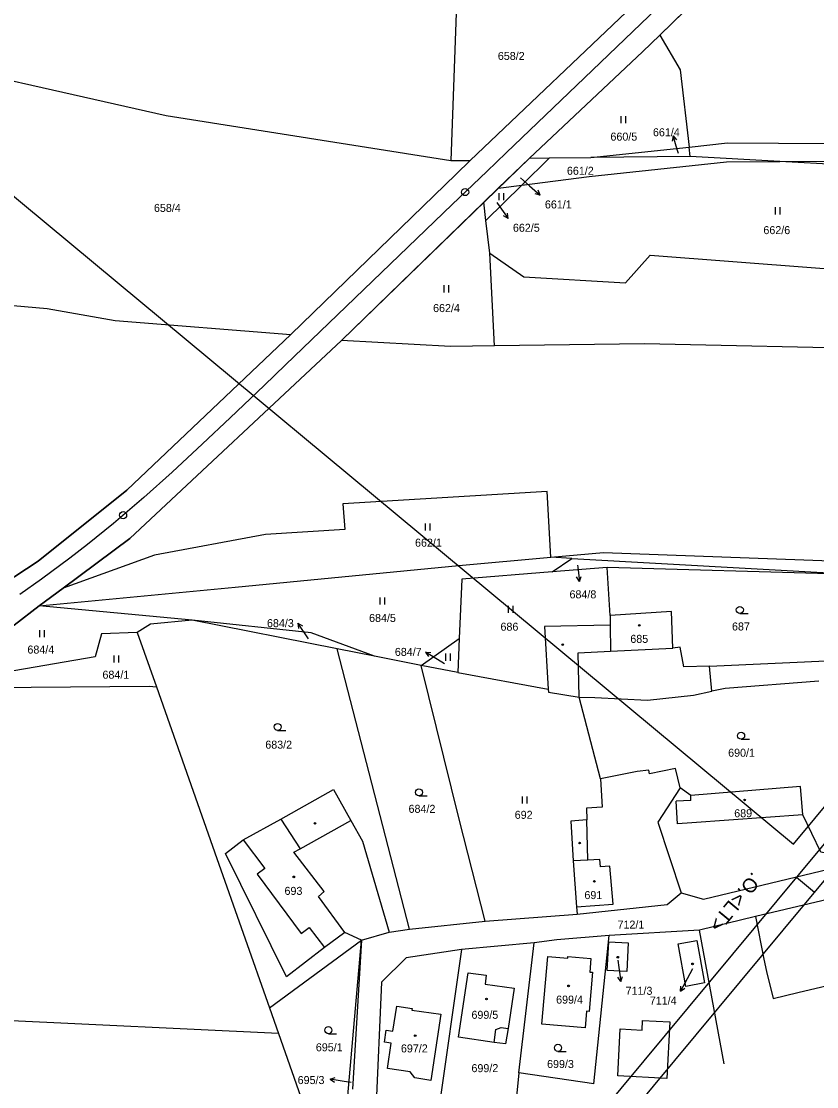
# Model space of a CAD drawing. Extents: x -738085 to -734306, y -1122197 to -1119753.
# Drawn here: x -737792.2 to -737623.4, y -1121980.5 to -1121754.3 of the extents above; entities that cross this region are included whole.
import ezdxf

# ---------------------------------------------------------------- set-up
doc = ezdxf.new("R2010")
doc.units = 0
for name, color, linetype in [('Hranice parcel', 7, 'Continuous'), ('Parcelní čísla', 7, 'Continuous'), ('Pop  PČ popisy', 7, 'Continuous'), ('SŽDC', 7, 'Continuous'), ('Vnitřní kresba', 7, 'Continuous'), ('Vrstva 1', 7, 'Continuous'), ('Vrstva 53', 7, 'Continuous'), ('Vrstva 7', 7, 'Continuous'), ('Značky budov', 7, 'Continuous'), ('Značky kultur', 7, 'Continuous')]:
    doc.layers.add(name, color=color, linetype=linetype)

msp = doc.modelspace()

# ---------------------------------------------------------------- linework, layer by layer
at = {"layer": 'Hranice parcel'}
for p, q in [((-737656.71, -1121757.17), (-737633.76, -1121734.81)), ((-737660.95, -1121749.48), (-737696.93, -1121783.83)), ((-737671.35, -1121783.19), (-737650.5, -1121780.95)), ((-737650.28, -1121782.93), (-737650.5, -1121780.95)), ((-737691.03, -1121789.69), (-737684.33, -1121783.29)), ((-737685.98, -1121789.05), (-737680.12, -1121783.26)), ((-737684.33, -1121783.29), (-737680.12, -1121783.26)), ((-737680.12, -1121783.26), (-737671.35, -1121783.19)), ((-737650.28, -1121782.93), (-737671.35, -1121783.19)), ((-737631.24, -1121783.99), (-737650.28, -1121782.93)), ((-737701.03, -1121783.83), (-737696.93, -1121783.83)), ((-737575.2, -1121787.13), (-737631.24, -1121783.99)), ((-737694.09, -1121792.66), (-737691.03, -1121789.69)), ((-737693.6, -1121796.58), (-737685.98, -1121789.05)), ((-737691.03, -1121789.69), (-737685.98, -1121789.05)), ((-737724.29, -1121822.04), (-737694.09, -1121792.66)), ((-737693.6, -1121796.58), (-737694.09, -1121792.66)), ((-737692.75, -1121803.46), (-737693.6, -1121796.58)), ((-737691.76, -1121823.19), (-737692.75, -1121803.46)), ((-737675.39, -1121868.3), (-737679.83, -1121868.04)), ((-737679.53, -1121871.16), (-737675.39, -1121868.3)), ((-737675.39, -1121868.3), (-737613.79, -1121871.78)), ((-737667.85, -1121870.21), (-737679.53, -1121871.16)), ((-737667.23, -1121880.41), (-737667.85, -1121870.21)), ((-737613.79, -1121871.78), (-737667.85, -1121870.21)), ((-737788.45, -1121878.37), (-737783.34, -1121874.58)), ((-737755.94, -1121881.41), (-737788.45, -1121878.37)), ((-737725.16, -1121887.51), (-737755.94, -1121881.41)), ((-737767.62, -1121884.05), (-737763.56, -1121895.59)), ((-737707.39, -1121891.03), (-737699.26, -1121885.27)), ((-737699.26, -1121885.27), (-737699.57, -1121892.49)), ((-737709.82, -1121947), (-737725.16, -1121887.51)), ((-737717.23, -1121889.08), (-737725.16, -1121887.51)), ((-737707.39, -1121891.03), (-737717.23, -1121889.08)), ((-737646.13, -1121891.18), (-737614.07, -1121889.68)), ((-737699.32, -1121923.66), (-737707.39, -1121891.03)), ((-737699.57, -1121892.49), (-737707.39, -1121891.03)), ((-737645.63, -1121896.46), (-737646.13, -1121891.18)), ((-737699.57, -1121892.49), (-737680.39, -1121896.09)), ((-737649.57, -1121897.3), (-737645.63, -1121896.46)), ((-737669.29, -1121915.07), (-737673.82, -1121897.79)), ((-737725.93, -1121917.37), (-737722.26, -1121923.92)), ((-737693.77, -1121945.35), (-737699.32, -1121923.66)), ((-737618.72, -1121940.16), (-737636.36, -1121944.36)), ((-737693.77, -1121945.35), (-737674.28, -1121943.87)), ((-737709.82, -1121947), (-737693.77, -1121945.35)), ((-737636.36, -1121944.36), (-737648.26, -1121947.2)), ((-737719.99, -1121949.35), (-737714.18, -1121947.64)), ((-737714.18, -1121947.64), (-737709.82, -1121947)), ((-737670.69, -1121979.83), (-737667.46, -1121948.35)), ((-737648.26, -1121947.2), (-737667.46, -1121948.35)), ((-737643.05, -1121975.59), (-737648.26, -1121947.2)), ((-737739.58, -1121963.72), (-737719.99, -1121949.35)), ((-737723.1, -1121984.84), (-737719.99, -1121949.35)), ((-737719.99, -1121949.35), (-737721.96, -1121981)), ((-737683.36, -1121949.93), (-737698.78, -1121951.36)), ((-737686.62, -1121977.55), (-737683.36, -1121949.93)), ((-737698.78, -1121951.36), (-737703.7, -1121985.65)), ((-737715.8, -1121958.28), (-737717.16, -1121989.68)), ((-737737.66, -1121969.17), (-737892.42, -1121961.79)), ((-737739.58, -1121963.72), (-737737.66, -1121969.17)), ((-737686.62, -1121977.55), (-737687.29, -1121983.94)), ((-737670.69, -1121979.83), (-737686.62, -1121977.55))]:
    msp.add_line(p, q, dxfattribs=at)
for points in [[(-737704.3, -1121732.91), (-737699.72, -1121746.58), (-737701.03, -1121783.83)], [(-737933.4, -1121737.63), (-737912.11, -1121741.85), (-737823.62, -1121760.25), (-737761.49, -1121774.27), (-737701.03, -1121783.83)], [(-737684.33, -1121783.29), (-737660.35, -1121760.72), (-737656.71, -1121757.17)], [(-737656.71, -1121757.17), (-737652.37, -1121764.56), (-737650.5, -1121780.95)], [(-737650.5, -1121780.95), (-737642.35, -1121780.08), (-737609.91, -1121780.29), (-737590.85, -1121782.07), (-737558.55, -1121785.74), (-737531.67, -1121788.8), (-737479.51, -1121795.82), (-737470.66, -1121798.01)], [(-737696.93, -1121783.83), (-737699.95, -1121786.71), (-737734.99, -1121820.74)], [(-737685.98, -1121789.05), (-737671.69, -1121787.23), (-737642.55, -1121784.06), (-737631.24, -1121783.99)], [(-737631.24, -1121783.99), (-737609.53, -1121783.87), (-737588.35, -1121785.37), (-737575.2, -1121787.13)], [(-737692.75, -1121803.46), (-737685.54, -1121808.52), (-737663.97, -1121809.76), (-737658.72, -1121803.94), (-737570.12, -1121810.71), (-737563.82, -1121801.74), (-737566.13, -1121788.34)], [(-737850.22, -1121809.67), (-737786.72, -1121815.26), (-737772.32, -1121817.8), (-737734.99, -1121820.74)], [(-737734.99, -1121820.74), (-737769.81, -1121853.79), (-737788.63, -1121868.89), (-737793.63, -1121872.15)], [(-737783.34, -1121874.58), (-737769.21, -1121864.09), (-737724.29, -1121822.04)], [(-737691.76, -1121823.19), (-737701.1, -1121823.32), (-737724.29, -1121822.04)], [(-737539.18, -1121829.15), (-737607.98, -1121823.9), (-737659.96, -1121822.75), (-737691.76, -1121823.19)], [(-737679.83, -1121868.04), (-737680.58, -1121854.1), (-737723.99, -1121856.74), (-737723.57, -1121862.13), (-737740.42, -1121863.19), (-737763.97, -1121867.63), (-737783.34, -1121874.58)], [(-737679.83, -1121868.04), (-737668.67, -1121867.05), (-737581.69, -1121870.23), (-737537.39, -1121874.26)], [(-737788.45, -1121878.37), (-737746.85, -1121874.4), (-737699.37, -1121869.77), (-737679.83, -1121868.04)], [(-737679.53, -1121871.16), (-737698.73, -1121872.71), (-737699.26, -1121885.27)], [(-737815.25, -1121895.86), (-737793.75, -1121882.47), (-737788.45, -1121878.37)], [(-737667.23, -1121880.41), (-737667.23, -1121882.47), (-737681.17, -1121882.77), (-737680.39, -1121896.09)], [(-737646.13, -1121891.18), (-737651.59, -1121891.3), (-737652.41, -1121887.16), (-737653.93, -1121887.36), (-737654.21, -1121879.6), (-737667.23, -1121880.41)], [(-737755.94, -1121881.41), (-737764.83, -1121882.27), (-737767.62, -1121884.05)], [(-737717.23, -1121889.08), (-737730.71, -1121884.1), (-737755.94, -1121881.41)], [(-737767.62, -1121884.05), (-737775.18, -1121884.3), (-737776.55, -1121889.16), (-737815.25, -1121895.86)], [(-737622.97, -1121894.34), (-737642.85, -1121895.94), (-737645.63, -1121896.46)], [(-737815.25, -1121895.86), (-737765.11, -1121895.43), (-737763.56, -1121895.59)], [(-737763.56, -1121895.59), (-737750.73, -1121932.02), (-737739.58, -1121963.72)], [(-737680.39, -1121896.09), (-737680.35, -1121896.69), (-737673.82, -1121897.79)], [(-737673.82, -1121897.79), (-737670.53, -1121897.81), (-737659.3, -1121898.39), (-737649.57, -1121897.3)], [(-737652.36, -1121917), (-737653.39, -1121912.88), (-737658.89, -1121914.03), (-737659.03, -1121913.25), (-737661.53, -1121913.57), (-737669.29, -1121915.07)], [(-737669.29, -1121915.07), (-737668.92, -1121921.11), (-737672.3, -1121921.31), (-737672.16, -1121923.83), (-737675.62, -1121924.09), (-737675.06, -1121932.53), (-737674.39, -1121942.31), (-737674.28, -1121943.87)], [(-737652.36, -1121917), (-737657.12, -1121924.27), (-737652.2, -1121939.31)], [(-737616.31, -1121931.92), (-737622.56, -1121930.66), (-737626.36, -1121922.72), (-737626.81, -1121916.7), (-737650.14, -1121918.62), (-737652.36, -1121917)], [(-737727.9, -1121950.9), (-737735.94, -1121957.12), (-737748.9, -1121930.96), (-737745.14, -1121928.08), (-737737.15, -1121923.63), (-737725.93, -1121917.37)], [(-737722.26, -1121923.92), (-737719.79, -1121928.33), (-737714.18, -1121947.64)], [(-737652.2, -1121939.31), (-737647.46, -1121940.66), (-737613.56, -1121932.48)], [(-737674.28, -1121943.87), (-737655.14, -1121941.77), (-737652.2, -1121939.31)], [(-737636.36, -1121944.36), (-737634.66, -1121953.36), (-737634.03, -1121956.02), (-737632.68, -1121961.72), (-737627.43, -1121960.48), (-737617.19, -1121958.07), (-737614.86, -1121957.52)], [(-737719.99, -1121949.35), (-737723.55, -1121947.75), (-737727.9, -1121950.9)], [(-737667.46, -1121948.35), (-737678.56, -1121949.31), (-737683.36, -1121949.93)], [(-737667.85, -1121955.81), (-737667.53, -1121949.74), (-737663.42, -1121949.94), (-737663.72, -1121956.03), (-737667.85, -1121955.81)], [(-737651.17, -1121959.17), (-737652.83, -1121950.15), (-737648.84, -1121949.42), (-737647.2, -1121958.45), (-737651.17, -1121959.17)], [(-737698.78, -1121951.36), (-737710.55, -1121953.11), (-737715.8, -1121958.28)], [(-737680.49, -1121952.8), (-737676.24, -1121953.18), (-737676.21, -1121952.84), (-737671.31, -1121953.27), (-737671.56, -1121956.13), (-737671.02, -1121956.17), (-737671.73, -1121964.5), (-737672.27, -1121964.45), (-737672.58, -1121967.98), (-737681.76, -1121967.16), (-737680.49, -1121952.8)], [(-737693.53, -1121956.82), (-737693.79, -1121958.68), (-737687.6, -1121959.55), (-737688.91, -1121968.08), (-737689.44, -1121971.36), (-737691.89, -1121971.05), (-737699.41, -1121969.95), (-737697.41, -1121956.27), (-737693.53, -1121956.82)], [(-737709.71, -1121977.31), (-737714.52, -1121976.59), (-737713.71, -1121971.21), (-737715.12, -1121971), (-737714.77, -1121968.46), (-737713.35, -1121968.65), (-737712.55, -1121963.37), (-737709.27, -1121963.86), (-737709.31, -1121964.21), (-737703.18, -1121965.04), (-737705.31, -1121979.17), (-737708.7, -1121978.6), (-737709.71, -1121977.31)], [(-737655.24, -1121978.72), (-737665.64, -1121978.17), (-737665.11, -1121968.2), (-737660.47, -1121968.44), (-737660.36, -1121966.4), (-737654.6, -1121966.7), (-737655.24, -1121978.72)], [(-737737.66, -1121969.17), (-737731.99, -1121985.29), (-737730.02, -1121985.9)]]:
    msp.add_lwpolyline(points, dxfattribs=at)
at = {"layer": 'Pop  PČ popisy'}
for p, q in [((-737653.9, -1121778.58), (-737654.08, -1121779.68)), ((-737653.02, -1121781.45), (-737653.9, -1121778.58)), ((-737653.9, -1121778.58), (-737653.13, -1121779.39)), ((-737652.75, -1121782.32), (-737653.02, -1121781.45)), ((-737686.29, -1121787.5), (-737684.35, -1121789.19)), ((-737684.35, -1121789.19), (-737682.08, -1121791.16)), ((-737682.08, -1121791.16), (-737682.51, -1121790.12)), ((-737682.08, -1121791.16), (-737683.17, -1121790.88)), ((-737691.31, -1121792.76), (-737690.64, -1121793.68)), ((-737690.64, -1121793.68), (-737688.88, -1121796.11)), ((-737688.88, -1121796.11), (-737689.06, -1121795)), ((-737688.88, -1121796.11), (-737689.87, -1121795.59)), ((-737674.14, -1121869.72), (-737674.09, -1121870.18)), ((-737674.09, -1121870.18), (-737673.78, -1121873.17)), ((-737673.78, -1121873.17), (-737674.38, -1121872.22)), ((-737673.78, -1121873.17), (-737673.38, -1121872.12)), ((-737731.86, -1121884.53), (-737733.54, -1121882.04)), ((-737733.54, -1121882.04), (-737732.56, -1121882.59)), ((-737733.54, -1121882.04), (-737733.39, -1121883.15)), ((-737731.29, -1121885.37), (-737731.86, -1121884.53)), ((-737703.86, -1121889.76), (-737706.41, -1121888.17)), ((-737706.41, -1121888.17), (-737705.29, -1121888.28)), ((-737706.41, -1121888.17), (-737705.82, -1121889.12)), ((-737702.4, -1121890.69), (-737703.86, -1121889.76)), ((-737665.62, -1121953.58), (-737665.39, -1121955.16)), ((-737665.39, -1121955.16), (-737664.97, -1121958.13)), ((-737649.75, -1121955.45), (-737650.87, -1121957.56)), ((-737664.97, -1121958.13), (-737665.61, -1121957.21)), ((-737664.97, -1121958.13), (-737664.62, -1121957.07)), ((-737650.87, -1121957.56), (-737652.28, -1121960.21)), ((-737652.28, -1121960.21), (-737652.25, -1121959.09)), ((-737652.28, -1121960.21), (-737651.37, -1121959.56)), ((-737726.68, -1121978.86), (-737725.62, -1121978.52)), ((-737723.72, -1121979.33), (-737726.68, -1121978.86)), ((-737726.68, -1121978.86), (-737725.77, -1121979.51)), ((-737722.24, -1121979.56), (-737723.72, -1121979.33))]:
    msp.add_line(p, q, dxfattribs=at)
at = {"layer": 'SŽDC'}
for p, q in [((-737656.71, -1121757.17), (-737633.76, -1121734.81)), ((-737660.95, -1121749.48), (-737696.93, -1121783.83)), ((-737691.03, -1121789.69), (-737684.33, -1121783.29)), ((-737694.09, -1121792.66), (-737691.03, -1121789.69)), ((-737724.29, -1121822.04), (-737694.09, -1121792.66)), ((-737788.45, -1121878.37), (-737783.34, -1121874.58))]:
    msp.add_line(p, q, dxfattribs=at)
for points in [[(-737684.33, -1121783.29), (-737660.35, -1121760.72), (-737656.71, -1121757.17)], [(-737696.93, -1121783.83), (-737699.95, -1121786.71), (-737734.99, -1121820.74)], [(-737734.99, -1121820.74), (-737769.81, -1121853.79), (-737788.63, -1121868.89), (-737793.63, -1121872.15)], [(-737783.34, -1121874.58), (-737769.21, -1121864.09), (-737724.29, -1121822.04)], [(-737815.25, -1121895.86), (-737793.75, -1121882.47), (-737788.45, -1121878.37)]]:
    msp.add_lwpolyline(points, dxfattribs=at)
at = {"layer": 'Vnitřní kresba'}
for p, q in [((-737667.23, -1121882.47), (-737667.15, -1121888.02)), ((-737667.15, -1121888.02), (-737653.93, -1121887.36)), ((-737674.02, -1121888.36), (-737667.15, -1121888.02)), ((-737673.82, -1121897.79), (-737674.02, -1121888.36)), ((-737650.09, -1121919.72), (-737650.14, -1121918.62)), ((-737650.09, -1121919.72), (-737653.25, -1121919.82)), ((-737652.96, -1121924.65), (-737653.25, -1121919.82)), ((-737737.15, -1121923.63), (-737733.04, -1121929.96)), ((-737733.04, -1121929.96), (-737722.26, -1121923.92)), ((-737671.95, -1121932.35), (-737672.16, -1121923.83)), ((-737626.36, -1121922.72), (-737649.89, -1121924.43)), ((-737649.89, -1121924.43), (-737652.96, -1121924.65)), ((-737745.14, -1121928.08), (-737740.57, -1121934.13)), ((-737734.35, -1121930.7), (-737733.04, -1121929.96)), ((-737727.92, -1121939.04), (-737734.35, -1121930.7)), ((-737671.95, -1121932.35), (-737675.06, -1121932.53)), ((-737669.44, -1121932.2), (-737671.95, -1121932.35)), ((-737669.32, -1121933.78), (-737669.44, -1121932.2)), ((-737740.57, -1121934.13), (-737742.18, -1121935.35)), ((-737667.31, -1121933.66), (-737669.32, -1121933.78)), ((-737666.58, -1121941.7), (-737667.31, -1121933.66)), ((-737742.18, -1121935.35), (-737732.82, -1121947.95)), ((-737729.16, -1121940.1), (-737727.92, -1121939.04)), ((-737723.55, -1121947.75), (-737729.16, -1121940.1)), ((-737674.39, -1121942.31), (-737666.58, -1121941.7)), ((-737732.82, -1121947.95), (-737731.11, -1121946.66)), ((-737731.11, -1121946.66), (-737727.9, -1121950.9)), ((-737691.89, -1121971.05), (-737691.49, -1121968.33)), ((-737691.49, -1121968.33), (-737690.37, -1121967.89)), ((-737690.37, -1121967.89), (-737688.91, -1121968.08))]:
    msp.add_line(p, q, dxfattribs=at)
at = {"layer": 'Vrstva 1'}
msp.add_line((-737627.69, -1121935.98), (-737623.85, -1121939.17), dxfattribs=at)
for points in [[(-737449.7, -1121264.8), (-737986.48, -1121910.91), (-737758.04, -1122100.69), (-737221.26, -1121454.59)], [(-737979.44, -1121910.26), (-737449.05, -1121271.84), (-737228.3, -1121455.24), (-737758.69, -1122093.65)], [(-737448.4, -1121278.88), (-737841.4, -1121751.92), (-737628.34, -1121928.94), (-737235.33, -1121455.89)]]:
    msp.add_lwpolyline(points, close=True, dxfattribs=at)
for points in [[(-737588.06, -1121684.98), (-737606.71, -1121702.84), (-737629.82, -1121725.04), (-737653.84, -1121748.12), (-737672.71, -1121766.23), (-737689.31, -1121782.16)], [(-737689.31, -1121782.16), (-737693.43, -1121786.11), (-737700.78, -1121793.17), (-737723.25, -1121814.78), (-737736.16, -1121827.2), (-737740.71, -1121831.57), (-737744.98, -1121835.66), (-737747.9, -1121838.44), (-737753.74, -1121843.99), (-737760.18, -1121849.96), (-737766.24, -1121855.38), (-737772.64, -1121860.85), (-737778.21, -1121865.34), (-737781.95, -1121868.23), (-737787.94, -1121872.67), (-737792.55, -1121875.94)]]:
    msp.add_lwpolyline(points, dxfattribs=at)
at = {"layer": 'Vrstva 53'}
for points in [[(-737633.76, -1121734.81), (-737656.71, -1121757.17), (-737660.35, -1121760.72), (-737684.33, -1121783.29), (-737724.29, -1121822.04), (-737769.18, -1121864.09), (-737783.34, -1121874.58), (-737788.45, -1121878.37), (-737793.75, -1121882.47), (-737815.25, -1121895.86), (-737823.95, -1121901.16), (-737880.2, -1121929.45), (-737892.74, -1121939.19), (-737904.32, -1121945.35), (-737899.5, -1121930.87)], [(-737899.5, -1121930.87), (-737883.06, -1121922.16), (-737877.98, -1121919.47), (-737841.63, -1121900.76), (-737807.75, -1121881.35), (-737799.53, -1121875.99), (-737793.63, -1121872.15), (-737788.63, -1121868.89), (-737769.81, -1121853.79), (-737734.99, -1121820.74), (-737699.95, -1121786.71), (-737696.93, -1121783.83), (-737660.95, -1121749.48)]]:
    msp.add_lwpolyline(points, dxfattribs=at)
at = {"layer": 'Vrstva 7'}
for centre in [(-737698.02, -1121790.52), (-737770.62, -1121859.12)]:
    msp.add_circle(centre, 0.75, dxfattribs=at)
at = {"layer": 'Značky budov'}
for centre in [(-737661.06, -1121882.52), (-737677.31, -1121886.6), (-737638.7, -1121919.58), (-737729.88, -1121924.56), (-737673.72, -1121928.74), (-737734.4, -1121935.92), (-737670.59, -1121936.88), (-737665.63, -1121952.97), (-737649.76, -1121954.39), (-737676.08, -1121959.06), (-737693.49, -1121961.85), (-737708.62, -1121969.63)]:
    msp.add_circle(centre, 0.175, dxfattribs=at)
at = {"layer": 'Značky kultur'}
for p, q in [((-737664.93, -1121775.91), (-737664.93, -1121774.41)), ((-737663.93, -1121775.91), (-737663.93, -1121774.41)), ((-737690.83, -1121792.23), (-737690.83, -1121790.73)), ((-737689.83, -1121792.23), (-737689.83, -1121790.73)), ((-737632.15, -1121795.24), (-737632.15, -1121793.74)), ((-737631.15, -1121795.24), (-737631.15, -1121793.74)), ((-737702.45, -1121811.81), (-737702.45, -1121810.31)), ((-737701.45, -1121811.81), (-737701.45, -1121810.31)), ((-737706.47, -1121862.36), (-737706.47, -1121860.86)), ((-737705.47, -1121862.36), (-737705.47, -1121860.86)), ((-737716.09, -1121878.1), (-737716.09, -1121876.6)), ((-737715.09, -1121878.1), (-737715.09, -1121876.6)), ((-737688.81, -1121879.88), (-737688.81, -1121878.38)), ((-737687.81, -1121879.88), (-737687.81, -1121878.38)), ((-737639.72, -1121879.99), (-737637.97, -1121879.99)), ((-737788.29, -1121885.05), (-737788.29, -1121883.55)), ((-737787.29, -1121885.05), (-737787.29, -1121883.55)), ((-737772.51, -1121890.4), (-737772.51, -1121888.9)), ((-737771.51, -1121890.4), (-737771.51, -1121888.9)), ((-737702.13, -1121890.02), (-737702.13, -1121888.52)), ((-737701.13, -1121890.02), (-737701.13, -1121888.52)), ((-737737.83, -1121904.83), (-737736.08, -1121904.83)), ((-737639.45, -1121906.7), (-737637.7, -1121906.7)), ((-737707.83, -1121918.72), (-737706.08, -1121918.72)), ((-737685.88, -1121920.33), (-737685.88, -1121918.83)), ((-737684.88, -1121920.33), (-737684.88, -1121918.83)), ((-737727.05, -1121969.21), (-737725.3, -1121969.21)), ((-737678.32, -1121972.96), (-737676.57, -1121972.96))]:
    msp.add_line(p, q, dxfattribs=at)
for centre in [(-737639.72, -1121879.24), (-737737.83, -1121904.08), (-737639.45, -1121905.95), (-737707.83, -1121917.97), (-737727.05, -1121968.46), (-737678.32, -1121972.21)]:
    msp.add_circle(centre, 0.75, dxfattribs=at)

# ---------------------------------------------------------------- texts
at = {"layer": 'Parcelní čísla'}
for s, p in [('658/2', (-737691.08, -1121762.46)), ('661/4', (-737658.16, -1121778.66)), ('660/5', (-737667.18, -1121779.59)), ('661/2', (-737676.42, -1121786.84)), ('661/1', (-737681.09, -1121793.99)), ('658/4', (-737764.07, -1121794.73)), ('662/5', (-737687.88, -1121798.94)), ('662/6', (-737634.72, -1121799.44)), ('662/4', (-737704.83, -1121815.99)), ('662/1', (-737708.66, -1121865.81)), ('684/8', (-737675.87, -1121876.78)), ('684/5', (-737718.41, -1121881.79)), ('684/3', (-737740.08, -1121882.89)), ('686', (-737690.52, -1121883.65)), ('687', (-737641.38, -1121883.6)), ('685', (-737662.96, -1121886.23)), ('684/4', (-737790.93, -1121888.5)), ('684/7', (-737712.94, -1121889)), ('684/1', (-737775, -1121893.84)), ('683/2', (-737740.44, -1121908.69)), ('690/1', (-737642.2, -1121910.41)), ('684/2', (-737710.03, -1121922.32)), ('689', (-737640.91, -1121923.26)), ('692', (-737687.5, -1121923.59)), ('693', (-737736.36, -1121939.74)), ('691', (-737672.71, -1121940.63)), ('712/1', (-737665.68, -1121946.9)), ('711/3', (-737663.97, -1121960.96)), ('699/4', (-737678.71, -1121962.83)), ('711/4', (-737658.83, -1121963.04)), ('699/5', (-737696.68, -1121966.05)), ('695/1', (-737729.71, -1121972.95)), ('697/2', (-737711.65, -1121973.19)), ('699/2', (-737696.68, -1121977.38)), ('699/3', (-737680.63, -1121976.5)), ('695/3', (-737733.57, -1121979.91))]:
    msp.add_text(s, height=1.7, dxfattribs=at).set_placement(p)
at = {"layer": 'Vrstva 1'}
msp.add_text('.O.<LT>', height=3, rotation=230.2802, dxfattribs=at).set_placement((-737637.03, -1121934.71))

doc.saveas('drawing.dxf')
